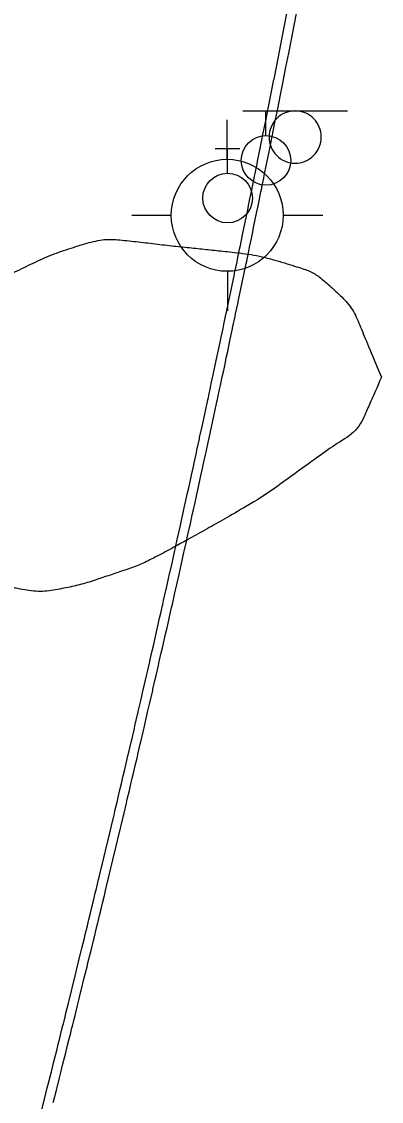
# Model space of a CAD drawing. Extents: x 2145380 to 2157287, y 139568 to 149130.
# Drawn here: x 2150652 to 2150677.7, y 144474.7 to 144551.8 of the extents above; entities that cross this region are included whole.
import ezdxf

# ---------------------------------------------------------------- set-up
doc = ezdxf.new("R2010")
doc.units = 0
for name, color, linetype in [('Default', 7, 'Continuous'), ('PR_PREVIOUSLY CONSTRUCTED', 7, 'Continuous'), ('TOPO_Sign', 7, 'Continuous'), ('TOPO_Tree Line', 7, 'Continuous'), ('TOPO_Water Fire Hydrant', 7, 'Continuous'), ('TOPO_Water Valve', 7, 'Continuous')]:
    doc.layers.add(name, color=color, linetype=linetype)

# ---------------------------------------------------------------- blocks, each defined once
blk = doc.blocks.new('FIRHYD')
at = {"layer": 'TOPO_Water Fire Hydrant'}
for p, q in [((-0.02, 10.16), (-0.03, 17.34)), ((10.16, 0.02), (17.34, 0.03)), ((-10.16, -0.02), (-17.34, -0.03)), ((0.02, -10.16), (0.03, -17.34))]:
    blk.add_line(p, q, dxfattribs=at)
blk.add_circle((0, 0), 10.16, dxfattribs=at)
blk = doc.blocks.new('WATVAL')
at = {"layer": 'Default'}
for p, q in [((-2.25, 9), (2.25, 9)), ((0, 4.5), (0, 9))]:
    blk.add_line(p, q, dxfattribs=at)
blk.add_circle((0, 0), 4.5, dxfattribs=at)

msp = doc.modelspace()

# ---------------------------------------------------------------- linework, layer by layer
at = {"layer": 'PR_PREVIOUSLY CONSTRUCTED'}
for points in [[(2150653.373, 144473.851), (2150653.598, 144474.74), (2150653.62, 144474.829), (2150653.822, 144475.63), (2150653.867, 144475.808), (2150654.046, 144476.519), (2150654.113, 144476.786), (2150654.27, 144477.409), (2150654.359, 144477.765), (2150654.492, 144478.299), (2150654.604, 144478.744), (2150654.715, 144479.189), (2150654.848, 144479.723), (2150654.936, 144480.079), (2150654.968, 144480.206), (2150655.091, 144480.702), (2150655.157, 144480.97), (2150655.334, 144481.682), (2150655.378, 144481.86), (2150655.576, 144482.662), (2150655.598, 144482.751), (2150655.817, 144483.641), (2150656.036, 144484.532), (2150656.058, 144484.621), (2150656.254, 144485.423), (2150656.298, 144485.601), (2150656.472, 144486.314), (2150656.537, 144486.582), (2150656.689, 144487.206), (2150656.776, 144487.562), (2150656.8, 144487.662), (2150656.906, 144488.097), (2150657.014, 144488.543), (2150657.122, 144488.989), (2150657.251, 144489.524), (2150657.337, 144489.88), (2150657.488, 144490.505), (2150657.552, 144490.772), (2150657.724, 144491.486), (2150657.766, 144491.664), (2150657.959, 144492.467), (2150657.98, 144492.556), (2150658.193, 144493.448), (2150658.406, 144494.341), (2150658.427, 144494.43), (2150658.593, 144495.127), (2150658.618, 144495.233), (2150658.66, 144495.412), (2150658.829, 144496.126), (2150658.893, 144496.394), (2150659.04, 144497.019), (2150659.125, 144497.376), (2150659.251, 144497.912), (2150659.356, 144498.358), (2150659.46, 144498.805), (2150659.586, 144499.341), (2150659.67, 144499.698), (2150659.816, 144500.323), (2150659.878, 144500.591), (2150660.045, 144501.306), (2150660.086, 144501.485), (2150660.273, 144502.289), (2150660.294, 144502.378), (2150660.346, 144502.602), (2150660.501, 144503.272), (2150660.707, 144504.166), (2150660.728, 144504.255), (2150660.913, 144505.06), (2150660.954, 144505.238), (2150661.118, 144505.954), (2150661.18, 144506.222), (2150661.323, 144506.848), (2150661.405, 144507.206), (2150661.527, 144507.742), (2150661.629, 144508.19), (2150661.731, 144508.637), (2150661.852, 144509.174), (2150661.934, 144509.531), (2150662.059, 144510.086), (2150662.075, 144510.158), (2150662.136, 144510.426), (2150662.297, 144511.142), (2150662.338, 144511.321), (2150662.519, 144512.127), (2150662.539, 144512.216), (2150662.74, 144513.111), (2150662.94, 144514.006), (2150662.96, 144514.096), (2150663.139, 144514.902), (2150663.179, 144515.081), (2150663.338, 144515.797), (2150663.398, 144516.066), (2150663.537, 144516.693), (2150663.616, 144517.051), (2150663.733, 144517.579), (2150663.735, 144517.589), (2150663.833, 144518.037), (2150663.932, 144518.485), (2150664.05, 144519.022), (2150664.129, 144519.381), (2150664.266, 144520.008), (2150664.325, 144520.277), (2150664.481, 144520.994), (2150664.52, 144521.173), (2150664.696, 144521.98), (2150664.715, 144522.069), (2150664.91, 144522.966), (2150665.104, 144523.862), (2150665.123, 144523.952), (2150665.297, 144524.759), (2150665.336, 144524.939), (2150665.366, 144525.08), (2150665.49, 144525.656), (2150665.548, 144525.925), (2150665.682, 144526.553), (2150665.759, 144526.912), (2150665.874, 144527.45), (2150665.969, 144527.899), (2150666.065, 144528.347), (2150666.179, 144528.886), (2150666.255, 144529.245), (2150666.388, 144529.873), (2150666.445, 144530.142), (2150666.596, 144530.86), (2150666.634, 144531.04), (2150666.804, 144531.848), (2150666.823, 144531.938), (2150666.96, 144532.59), (2150667.011, 144532.835), (2150667.199, 144533.733), (2150667.218, 144533.823), (2150667.386, 144534.631), (2150667.423, 144534.811), (2150667.572, 144535.53), (2150667.628, 144535.799), (2150667.758, 144536.428), (2150667.832, 144536.787), (2150667.944, 144537.326), (2150668.036, 144537.776), (2150668.128, 144538.225), (2150668.239, 144538.764), (2150668.313, 144539.124), (2150668.441, 144539.753), (2150668.496, 144540.022), (2150668.514, 144540.109), (2150668.643, 144540.742), (2150668.679, 144540.921), (2150668.843, 144541.73), (2150668.862, 144541.82), (2150669.044, 144542.719), (2150669.243, 144543.709), (2150669.442, 144544.698), (2150669.64, 144545.687), (2150669.837, 144546.677), (2150670.028, 144547.636), (2150670.034, 144547.667), (2150670.23, 144548.657), (2150670.425, 144549.647), (2150670.62, 144550.637), (2150670.814, 144551.627), (2150671.007, 144552.617)], [(2150654.245, 144474.577), (2150654.268, 144474.666), (2150654.47, 144475.467), (2150654.515, 144475.645), (2150654.694, 144476.357), (2150654.761, 144476.624), (2150654.917, 144477.247), (2150655.006, 144477.603), (2150655.14, 144478.137), (2150655.251, 144478.582), (2150655.362, 144479.028), (2150655.496, 144479.562), (2150655.584, 144479.918), (2150655.616, 144480.045), (2150655.739, 144480.542), (2150655.805, 144480.809), (2150655.982, 144481.522), (2150656.026, 144481.7), (2150656.224, 144482.502), (2150656.246, 144482.591), (2150656.466, 144483.482), (2150656.685, 144484.373), (2150656.706, 144484.462), (2150656.903, 144485.265), (2150656.947, 144485.443), (2150657.121, 144486.156), (2150657.186, 144486.424), (2150657.338, 144487.048), (2150657.425, 144487.405), (2150657.449, 144487.504), (2150657.555, 144487.94), (2150657.663, 144488.386), (2150657.771, 144488.832), (2150657.9, 144489.367), (2150657.986, 144489.724), (2150658.137, 144490.348), (2150658.201, 144490.616), (2150658.373, 144491.33), (2150658.416, 144491.508), (2150658.608, 144492.312), (2150658.629, 144492.401), (2150658.843, 144493.293), (2150659.055, 144494.186), (2150659.077, 144494.276), (2150659.242, 144494.973), (2150659.268, 144495.079), (2150659.31, 144495.258), (2150659.479, 144495.972), (2150659.543, 144496.24), (2150659.69, 144496.865), (2150659.774, 144497.223), (2150659.901, 144497.759), (2150660.006, 144498.205), (2150660.111, 144498.652), (2150660.236, 144499.188), (2150660.32, 144499.546), (2150660.466, 144500.171), (2150660.529, 144500.439), (2150660.695, 144501.155), (2150660.737, 144501.333), (2150660.924, 144502.138), (2150660.944, 144502.227), (2150660.996, 144502.451), (2150661.151, 144503.121), (2150661.358, 144504.016), (2150661.378, 144504.105), (2150661.564, 144504.91), (2150661.605, 144505.089), (2150661.769, 144505.805), (2150661.831, 144506.073), (2150661.974, 144506.699), (2150662.056, 144507.057), (2150662.178, 144507.594), (2150662.28, 144508.041), (2150662.382, 144508.489), (2150662.504, 144509.026), (2150662.585, 144509.384), (2150662.71, 144509.938), (2150662.727, 144510.01), (2150662.787, 144510.279), (2150662.949, 144510.995), (2150662.989, 144511.174), (2150663.17, 144511.98), (2150663.191, 144512.07), (2150663.391, 144512.965), (2150663.592, 144513.861), (2150663.612, 144513.951), (2150663.791, 144514.757), (2150663.831, 144514.936), (2150663.99, 144515.653), (2150664.05, 144515.921), (2150664.189, 144516.549), (2150664.268, 144516.907), (2150664.385, 144517.435), (2150664.387, 144517.445), (2150664.485, 144517.893), (2150664.584, 144518.341), (2150664.702, 144518.879), (2150664.781, 144519.238), (2150664.918, 144519.865), (2150664.977, 144520.134), (2150665.134, 144520.851), (2150665.173, 144521.031), (2150665.348, 144521.838), (2150665.368, 144521.928), (2150665.562, 144522.825), (2150665.756, 144523.722), (2150665.776, 144523.811), (2150665.95, 144524.619), (2150665.988, 144524.798), (2150666.019, 144524.94), (2150666.143, 144525.516), (2150666.2, 144525.785), (2150666.335, 144526.413), (2150666.412, 144526.772), (2150666.527, 144527.311), (2150666.622, 144527.76), (2150666.718, 144528.209), (2150666.832, 144528.747), (2150666.908, 144529.106), (2150667.041, 144529.735), (2150667.098, 144530.004), (2150667.25, 144530.723), (2150667.288, 144530.902), (2150667.458, 144531.711), (2150667.476, 144531.8), (2150667.613, 144532.454), (2150667.665, 144532.699), (2150667.852, 144533.597), (2150667.871, 144533.687), (2150668.04, 144534.496), (2150668.077, 144534.675), (2150668.226, 144535.394), (2150668.282, 144535.664), (2150668.412, 144536.293), (2150668.486, 144536.652), (2150668.598, 144537.192), (2150668.69, 144537.641), (2150668.782, 144538.091), (2150668.893, 144538.63), (2150668.967, 144538.99), (2150669.095, 144539.619), (2150669.15, 144539.889), (2150669.168, 144539.976), (2150669.297, 144540.608), (2150669.333, 144540.788), (2150669.498, 144541.598), (2150669.516, 144541.688), (2150669.698, 144542.587), (2150669.898, 144543.577), (2150670.096, 144544.567), (2150670.295, 144545.557), (2150670.492, 144546.547), (2150670.683, 144547.506), (2150670.689, 144547.537), (2150670.885, 144548.527), (2150671.08, 144549.518), (2150671.275, 144550.508), (2150671.469, 144551.499), (2150671.662, 144552.49)]]:
    msp.add_lwpolyline(points, dxfattribs=at)
at = {"layer": 'TOPO_Sign'}
for points in [[(2150667.792, 144545.403), (2150675.286, 144545.41)], [(2150671.542, 144545.403), (2150671.542, 144545.403)], [(2150669.675, 144543.535), (2150669.675, 144543.535)], [(2150673.41, 144543.535), (2150673.41, 144543.535)], [(2150671.542, 144541.667), (2150671.542, 144541.667)]]:
    msp.add_lwpolyline(points, dxfattribs=at)
for start, end in [(89.99996, 180.00004), (359.99996, 90.00004), (179.99996, 270.00004), (269.99996, 0.00004)]:
    msp.add_arc((2150671.542, 144543.535), 1.868, start, end, dxfattribs=at)
at = {"layer": 'TOPO_Tree Line'}
msp.add_open_spline([(2150677.712, 144526.381), (2150677.191, 144527.63), (2150676.67, 144528.88), (2150676.15, 144530.129), (2150675.69, 144531.231), (2150674.891, 144532.128), (2150673.958, 144532.964), (2150673.3, 144533.553), (2150672.589, 144533.982), (2150671.774, 144534.236), (2150670.182, 144534.733), (2150668.596, 144535.148), (2150666.96, 144535.325), (2150665.77, 144535.453), (2150664.58, 144535.571), (2150663.392, 144535.699), (2150662.036, 144535.844), (2150660.681, 144536.014), (2150659.326, 144536.156), (2150658.065, 144536.289), (2150656.808, 144536.014), (2150655.558, 144535.611), (2150654.107, 144535.145), (2150652.824, 144534.541), (2150651.486, 144533.891), (2150650.295, 144533.312), (2150649.183, 144532.693), (2150648.068, 144531.94), (2150646.163, 144530.651), (2150644.462, 144529.091), (2150643.634, 144526.879), (2150643.213, 144525.753), (2150643.211, 144524.62), (2150643.208, 144523.481), (2150643.205, 144521.846), (2150643.279, 144520.207), (2150643.464, 144518.571), (2150643.615, 144517.234), (2150643.803, 144515.937), (2150644.626, 144514.723), (2150645.242, 144513.814), (2150646.11, 144513.385), (2150647.035, 144512.92), (2150648.313, 144512.276), (2150649.564, 144511.763), (2150650.932, 144511.458), (2150652.181, 144511.18), (2150653.49, 144511.02), (2150654.726, 144511.258), (2150655.85, 144511.474), (2150656.962, 144511.784), (2150658.058, 144512.165), (2150659.119, 144512.533), (2150660.181, 144512.853), (2150661.179, 144513.352), (2150661.962, 144513.744), (2150662.725, 144514.16), (2150663.49, 144514.581), (2150664.766, 144515.284), (2150666.033, 144515.994), (2150667.295, 144516.722), (2150669.371, 144517.92), (2150671.291, 144519.335), (2150673.247, 144520.745), (2150674.508, 144521.654), (2150676, 144522.503), (2150676.623, 144523.915), (2150676.986, 144524.737), (2150677.349, 144525.559), (2150677.712, 144526.381)], degree=3, dxfattribs=at)

# ---------------------------------------------------------------- block references
at = {"layer": 'TOPO_Water Fire Hydrant', "xscale": 0.39370000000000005, "yscale": 0.3937000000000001}
msp.add_blockref('FIRHYD', (2150666.686, 144537.947), dxfattribs=at)
at = {"layer": 'TOPO_Water Valve', "xscale": 0.39370000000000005, "yscale": 0.3937000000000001}
for p in [(2150669.457, 144541.867), (2150666.713, 144539.177)]:
    msp.add_blockref('WATVAL', p, dxfattribs=at)

doc.saveas('drawing.dxf')
